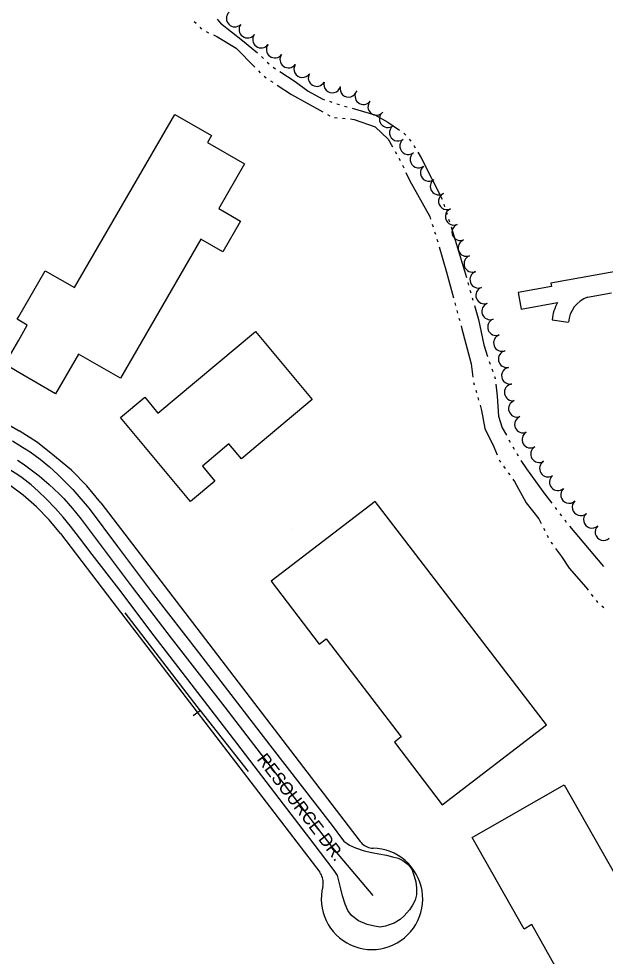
# Model space of a CAD drawing. Extents: x -25029 to 2274964, y -81170 to 687028.
# Drawn here: x -9748 to -9054, y -67535 to -66426 of the extents above; entities that cross this region are included whole.
import ezdxf

# ---------------------------------------------------------------- set-up
doc = ezdxf.new("R2010")
doc.units = 0
for name, color, linetype in [('81911BEA - RW_X_Fee_RW', 7, 'Continuous'), ('AP_X_Lights', 7, 'Continuous'), ('BLDG', 7, 'Continuous'), ('GE_X_CL_2000', 7, 'Continuous'), ('GK_Visualization', 7, 'Continuous'), ('PV_X_EOP', 7, 'Continuous'), ('ROAD', 7, 'Continuous'), ('ROAD-NAME', 7, 'Continuous'), ('TREES', 7, 'Continuous'), ('WALL', 7, 'Continuous'), ('WATER', 7, 'Continuous')]:
    doc.layers.add(name, color=color, linetype=linetype)

msp = doc.modelspace()

# ---------------------------------------------------------------- linework, layer by layer
at = {"layer": '81911BEA - RW_X_Fee_RW'}
for p, q in [((-9880.4, -66837.1), (-9747.9, -66913.8)), ((-9651.2, -66998.8), (-9571.2, -67103.3)), ((-9698.8, -67035.3), (-9636.9, -67116.3)), ((-9571.2, -67103.3), (-9344.5, -67399.7)), ((-9636.9, -67116.3), (-9392.1, -67436.1))]:
    msp.add_line(p, q, dxfattribs=at)
for points in [[(-9651.2, -66998.8), (-9667.7, -66978.9), (-9685.8, -66960.3), (-9696.9, -66951.3), (-9705.9, -66943.7), (-9726, -66927.7), (-9747.9, -66913.8)], [(-9698.8, -67035.3), (-9712.4, -67019), (-9727.2, -67003.8), (-9743.1, -66989.8), (-9760.1, -66977.1), (-9778, -66965.7)], [(-9382.1, -67497.8), (-9380.1, -67500.9), (-9379.3, -67502.2), (-9376.1, -67506.3), (-9372.6, -67510.1), (-9368.7, -67513.6), (-9364.6, -67516.8), (-9360.2, -67519.5), (-9355.6, -67521.9), (-9350.8, -67523.9), (-9345.8, -67525.5), (-9340.7, -67526.6), (-9335.6, -67527.3), (-9330.4, -67527.5), (-9325.2, -67527.3), (-9320, -67526.6), (-9315, -67525.5), (-9310, -67523.9), (-9305.2, -67522), (-9300.6, -67519.6), (-9296.2, -67516.8), (-9292, -67513.7), (-9288.2, -67510.2), (-9284.6, -67506.4), (-9281.4, -67502.3), (-9278.6, -67497.9), (-9276.2, -67493.3), (-9274.1, -67488.5), (-9272.5, -67483.6), (-9271.4, -67478.5), (-9270.6, -67473.4), (-9270.3, -67468.2), (-9270.5, -67463), (-9271.1, -67457.8), (-9272.2, -67452.7), (-9273.7, -67447.8), (-9275.6, -67442.9), (-9277.9, -67438.3), (-9280.7, -67433.9), (-9283.8, -67429.7), (-9287.2, -67425.8), (-9291, -67422.2), (-9295, -67419), (-9299.4, -67416.1), (-9303.9, -67413.6), (-9308.7, -67411.5), (-9313.6, -67409.9), (-9318.7, -67408.6), (-9323.8, -67407.9), (-9329, -67407.5)], [(-9344.5, -67399.7), (-9343.3, -67401), (-9342, -67402.3), (-9340.7, -67403.4), (-9339.2, -67404.5), (-9337.6, -67405.3), (-9336, -67406.1), (-9334.3, -67406.7), (-9332.6, -67407.1), (-9330.8, -67407.4), (-9329, -67407.5)], [(-9388.6, -67453.1), (-9388.2, -67451.3), (-9388, -67449.5), (-9388, -67447.8), (-9388.1, -67446), (-9388.4, -67444.2), (-9388.9, -67442.5), (-9389.5, -67440.8), (-9390.2, -67439.2), (-9391.1, -67437.6), (-9392.1, -67436.1)], [(-9388.6, -67453.1), (-9389.6, -67458.1), (-9390.2, -67463.2), (-9390.3, -67468.4), (-9390, -67473.5), (-9389.3, -67478.6), (-9388.1, -67483.6), (-9386.5, -67488.5), (-9384.5, -67493.3), (-9382.1, -67497.8)]]:
    msp.add_lwpolyline(points, dxfattribs=at)
at = {"layer": 'AP_X_Lights'}
for p, q in [((-8837, -66688.4), (-9118.7, -66739)), ((-9118, -66743), (-9157.2, -66750)), ((-9118.7, -66739), (-9118, -66743)), ((-9157.2, -66750), (-9153.6, -66769.7)), ((-9075.2, -66755.6), (-9046.8, -66750.5)), ((-9153.6, -66769.7), (-9110.8, -66762)), ((-9117.3, -66782.3), (-9098, -66785.3))]:
    msp.add_line(p, q, dxfattribs=at)
for radius, start, end in [(54.4, 150.9526, 173.596), (34.9, 110.1221, 174.8249)]:
    msp.add_arc((-9063.2, -66788.4), radius, start, end, dxfattribs=at)
at = {"layer": 'BLDG'}
for points in [[(-9748.4, -66778.3), (-9717.1, -66724.3), (-9682.4, -66744.3), (-9563.8, -66539.3), (-9520.4, -66564.4), (-9525.1, -66572.5), (-9481.1, -66598), (-9511.6, -66650.8), (-9486, -66665.7), (-9506.9, -66701.9), (-9532.7, -66687), (-9627.9, -66851.6), (-9677.5, -66822.9)], [(-9748.4, -66783), (-9750.4, -66781.8), (-9748.4, -66778.3)], [(-9748.4, -66806.3), (-9738.3, -66788.8), (-9748.4, -66783)], [(-9748.4, -66844.6), (-9764.9, -66835), (-9748.4, -66806.3)], [(-9677.5, -66822.9), (-9704.7, -66869.8), (-9748.4, -66844.6)]]:
    msp.add_lwpolyline(points, dxfattribs=at)
for points in [[(-9401, -66876.6), (-9484.9, -66946.8), (-9499.6, -66929.3), (-9531, -66955.5), (-9516.2, -66973.3), (-9545, -66997.4), (-9628.1, -66898.1), (-9599.2, -66873.9), (-9583.6, -66892.7), (-9468.3, -66796.2)], [(-9449.8, -67091.7), (-9392.7, -67166.1), (-9384.6, -67159.9), (-9295.7, -67275.8), (-9303.8, -67282), (-9247.1, -67356.1), (-9124, -67261.8), (-9326.6, -66997.3)], [(-9102.8, -67332.8), (-8952.7, -67597.1), (-9060.2, -67658.2), (-9120.9, -67551.3), (-9113.4, -67547), (-9141.2, -67498), (-9150.3, -67503.2), (-9211.9, -67394.8)]]:
    msp.add_lwpolyline(points, close=True, dxfattribs=at)
at = {"layer": 'GE_X_CL_2000'}
msp.add_lwpolyline([(-9749.8, -66948.4), (-9743.3, -66952.8), (-9736.8, -66957.4), (-9730.5, -66962.2), (-9724.3, -66967.1), (-9718.2, -66972.2), (-9712.2, -66977.4), (-9706.4, -66982.8), (-9700.7, -66988.4), (-9695.2, -66994), (-9689.8, -66999.9), (-9684.6, -67005.8), (-9679.5, -67011.9), (-9674.5, -67018.1), (-9614.3, -67098.8), (-9568, -67158.9), (-9504.6, -67240.9), (-9440.5, -67324), (-9377.2, -67407.1), (-9329.3, -67463.4)], dxfattribs=at)
at = {"layer": 'GK_Visualization'}
for p, q in [((-9425.1, -67030), (-9425.1, -67030.2)), ((-9425, -67030.1), (-9425.1, -67030.1))]:
    msp.add_line(p, q, dxfattribs=at)
at = {"layer": 'PV_X_EOP'}
msp.add_line((-9755.9, -66925.6), (-9748.4, -66930.3), dxfattribs=at)
at = {"layer": 'ROAD'}
for points in [[(-9748.4, -66930.3), (-9744.1, -66932.9), (-9734.7, -66938.8), (-9723.1, -66947.2), (-9711.9, -66956.3), (-9702.3, -66965.5), (-9684.2, -66983.2), (-9665.2, -67005.6), (-9631.4, -67050.6), (-9588.8, -67107.4), (-9535.7, -67176), (-9451.3, -67285.7), (-9377.6, -67380.9), (-9366.4, -67395.7), (-9363.6, -67399.2), (-9357.1, -67404.1), (-9349.9, -67407.3), (-9339.7, -67410.6), (-9330.7, -67412.7), (-9322.2, -67414.3), (-9313.3, -67415.9), (-9306, -67417.7), (-9299.5, -67419.3), (-9293.7, -67422), (-9287.6, -67426.8), (-9283.2, -67432.5), (-9280.4, -67440.7), (-9278.5, -67447.4), (-9277.6, -67454.4), (-9277.8, -67462.8), (-9279.4, -67469), (-9282.4, -67475.1), (-9286.1, -67480.7), (-9292.3, -67487.6), (-9297.1, -67492.1), (-9304.2, -67496.1), (-9309.9, -67498.4), (-9314.3, -67499.8), (-9320.7, -67500.9), (-9327.5, -67500), (-9335.9, -67498), (-9346.3, -67493.6), (-9354.6, -67487.2), (-9358.8, -67481.4), (-9362.1, -67473.8), (-9365.4, -67463.9), (-9367.3, -67455.5), (-9369.4, -67446.3), (-9371.3, -67439.7), (-9374.9, -67433.8), (-9398.7, -67402.9), (-9440.2, -67348.9), (-9490.2, -67283.2), (-9540.2, -67218.2), (-9588, -67156.3), (-9630, -67100.8), (-9661.3, -67060.1), (-9676.6, -67040.2), (-9687, -67026.5), (-9695.6, -67016), (-9704.8, -67005.7), (-9715.6, -66994.5), (-9725.3, -66985.1), (-9733.5, -66977.5), (-9744.5, -66969.2), (-9748.4, -66966.7)], [(-9748.4, -66966.7), (-9760.1, -66959)]]:
    msp.add_lwpolyline(points, dxfattribs=at)
at = {"layer": 'TREES'}
for centre, start, end in [((-9492.6, -66425.8), 133.8642, 313.8642), ((-9477.6, -66438.9), 143.8265, 323.8265), ((-9461.5, -66450.7), 143.8265, 323.8265), ((-9445.3, -66462.5), 143.8265, 323.8265), ((-9429.2, -66474.3), 143.8265, 323.8265), ((-9412.7, -66485.7), 146.678, 326.678), ((-9395.7, -66496.2), 150.2014, 330.2014), ((-9377.4, -66503.8), 164.3484, 344.3484), ((-9358.1, -66508.9), 166.0305, 346.0305), ((-9340.5, -66517.6), 141.4431, 321.4431), ((-9325.1, -66530.3), 139.7153, 319.7153), ((-9311.6, -66544.9), 125.5934, 305.5934), ((-9299.7, -66560.9), 127.598, 307.598), ((-9287.5, -66576.8), 127.598, 307.598), ((-9275.3, -66592.6), 127.598, 307.598), ((-9263.1, -66608.5), 127.598, 307.598), ((-9251.3, -66624.6), 124.5908, 304.5908), ((-9241.6, -66642), 113.8865, 293.8865), ((-9233.5, -66660.3), 113.8865, 293.8865), ((-9225.7, -66678.7), 112.1898, 292.1898), ((-9218.4, -66697.3), 110.4894, 290.4894), ((-9211.4, -66716.1), 110.4894, 290.4894), ((-9204.4, -66734.8), 110.4894, 290.4894), ((-9197.4, -66753.5), 110.4894, 290.4894), ((-9190.4, -66772.3), 110.4894, 290.4894), ((-9183.4, -66791), 110.4894, 290.4894), ((-9176.4, -66809.7), 110.4894, 290.4894), ((-9170.8, -66828.9), 102.3173, 282.3173), ((-9167, -66848.5), 99.7474, 279.7474), ((-9163.6, -66868.2), 99.6143, 279.6143), ((-9158.7, -66887.5), 109.0666, 289.0666), ((-9151.5, -66906.2), 112.5745, 292.5745), ((-9142.7, -66924.1), 119.9434, 299.9434), ((-9132.5, -66941.3), 121.615, 301.615), ((-9122, -66958.3), 121.615, 301.615), ((-9110.3, -66974.5), 130.45, 310.45), ((-9097, -66989.4), 132.6924, 312.6924), ((-9083.4, -67004.1), 132.6924, 312.6924), ((-9069.9, -67018.8), 132.6924, 312.6924), ((-9056.3, -67033.5), 132.6924, 312.6924)]:
    msp.add_arc(centre, 10, start, end, dxfattribs=at)
at = {"layer": 'WALL'}
msp.add_line((-9534, -67244.4), (-9476.9, -67316.9), dxfattribs=at)
msp.add_lwpolyline([(-9622.7, -67129), (-9533.5, -67244.9), (-9542, -67250.9)], dxfattribs=at)
at = {"layer": 'WATER'}
for p, q in [((-9540.6, -66429.4), (-9538.4, -66431.6)), ((-9534.1, -66436.1), (-9532, -66438.4)), ((-9526.5, -66441.4), (-9523.7, -66442.7)), ((-9461.2, -66471), (-9458.9, -66473.1)), ((-9464.7, -66487.7), (-9462.5, -66490)), ((-9447.1, -66483.4), (-9444.6, -66485.3)), ((-9457.9, -66494.1), (-9455.5, -66496.1)), ((-9450.3, -66499.6), (-9447.7, -66501.3)), ((-9380.7, -66523.8), (-9377.7, -66524.8)), ((-9371.8, -66526.7), (-9368.8, -66527.6)), ((-9362.8, -66529.5), (-9359.8, -66530.3)), ((-9383.1, -66539.4), (-9380.4, -66540.9)), ((-9374.6, -66543), (-9371.5, -66543.3)), ((-9365.3, -66543.9), (-9362.2, -66544.2)), ((-9292.5, -66561.6), (-9290.4, -66564)), ((-9286.3, -66568.7), (-9284.3, -66571)), ((-9280.8, -66576.2), (-9279.2, -66578.9)), ((-9303, -66583.1), (-9301.5, -66585.9)), ((-9298.4, -66591.3), (-9296.9, -66594)), ((-9294.1, -66599.6), (-9292.8, -66602.4)), ((-9245.4, -66645.7), (-9244.4, -66648.7)), ((-9242.5, -66654.6), (-9241.5, -66657.6)), ((-9239.6, -66663.5), (-9238.6, -66666.5)), ((-9259, -66669.2), (-9258.1, -66672.2)), ((-9253.5, -66687.1), (-9252.6, -66690.1)), ((-9216.9, -66738.3), (-9216.1, -66741.3)), ((-9214.4, -66747.3), (-9213.5, -66750.3)), ((-9232.3, -66762.3), (-9231.5, -66765.3)), ((-9211.8, -66756.3), (-9210.9, -66759.3)), ((-9229.8, -66771.4), (-9229, -66774.4)), ((-9227.4, -66780.4), (-9226.5, -66783.4)), ((-9191.6, -66831.7), (-9190.6, -66834.7)), ((-9188.5, -66840.6), (-9187.5, -66843.5)), ((-9210.2, -66856.5), (-9209.4, -66859.5)), ((-9207.6, -66865.5), (-9206.8, -66868.5)), ((-9205.1, -66874.5), (-9204.2, -66877.5)), ((-9168.2, -66924.4), (-9166.7, -66927.2)), ((-9163.6, -66932.6), (-9162, -66935.3)), ((-9158.9, -66940.7), (-9157.3, -66943.4)), ((-9174.7, -66955.7), (-9172.8, -66958.3)), ((-9169.1, -66963.3), (-9167.3, -66965.8)), ((-9113.7, -67004.4), (-9111.8, -67006.8)), ((-9108, -67011.8), (-9106.1, -67014.3)), ((-9102.3, -67019.2), (-9100.4, -67021.7)), ((-9127.3, -67028.9), (-9125.9, -67031.7)), ((-9096.6, -67026.7), (-9056.2, -67074.4)), ((-9123.2, -67037.3), (-9121.8, -67040.1)), ((-9118.6, -67045.5), (-9116.7, -67048)), ((-9070.9, -67107.2), (-9068.9, -67109.6)), ((-9058.2, -67120.9), (-9055.8, -67122.9))]:
    msp.add_line(p, q, dxfattribs=at)
for points in [[(-9513.4, -66426.6), (-9509.8, -66431.4), (-9483.7, -66452), (-9465.9, -66466.6), (-9465.7, -66466.7)], [(-9518, -66445.3), (-9514, -66447.3), (-9491, -66461), (-9469.1, -66483.3)], [(-9454.3, -66477.4), (-9452.1, -66479.4), (-9452, -66479.5)], [(-9439.4, -66488.8), (-9421.4, -66500.5), (-9405.8, -66512), (-9389.4, -66521.1), (-9386.7, -66522)], [(-9442.4, -66504.7), (-9425.6, -66515.7), (-9388.5, -66536.3)], [(-9353.8, -66532.1), (-9327.1, -66539.9), (-9311.5, -66548.6), (-9297.6, -66558)], [(-9355.9, -66544.8), (-9351.5, -66545.3), (-9326.5, -66553.9), (-9311.2, -66568.8), (-9306.1, -66577.7)], [(-9276, -66584.2), (-9272.1, -66590.7), (-9247.3, -66639.7), (-9247.3, -66639.8)], [(-9290.1, -66608.1), (-9285.7, -66617.8), (-9261.9, -66660.2), (-9260.9, -66663.3)], [(-9236.7, -66672.5), (-9235.9, -66675), (-9220.8, -66724.4), (-9218.6, -66732.3)], [(-9256.2, -66678.2), (-9255.9, -66679.2), (-9255.3, -66681.1)], [(-9250.8, -66696.1), (-9242, -66725.9), (-9234, -66756.3)], [(-9209.2, -66765.3), (-9204.3, -66782.1), (-9197.9, -66811.9), (-9193.6, -66825.8)], [(-9224.9, -66789.5), (-9223.9, -66793), (-9212.8, -66834.6), (-9211.1, -66850.3)], [(-9185.4, -66849.4), (-9184.6, -66851.7), (-9184.5, -66852.4)], [(-9183.8, -66858.6), (-9182.3, -66872.7), (-9180.5, -66896.6), (-9176.3, -66910.3), (-9171.3, -66919)], [(-9202.5, -66883.5), (-9200.8, -66889.6), (-9196.6, -66910.9), (-9186, -66932.6), (-9182.1, -66942.1)], [(-9179.8, -66947.9), (-9179, -66949.8), (-9178.4, -66950.7)], [(-9154, -66948.7), (-9147.5, -66958.8), (-9126.9, -66987.2), (-9117.5, -66999.4)], [(-9163.6, -66970.9), (-9161.5, -66973.8), (-9148, -66998.8), (-9132.8, -67017.8), (-9130, -67023.3)], [(-9113, -67053), (-9106, -67062.5), (-9097, -67076.3), (-9077.4, -67098.8), (-9074.7, -67102.2)], [(-9065.1, -67114.6), (-9063.9, -67116.1), (-9063, -67116.9)]]:
    msp.add_lwpolyline(points, dxfattribs=at)

# ---------------------------------------------------------------- texts
at = {"layer": 'ROAD-NAME'}
msp.add_text('RESOURCE DR.', height=14.99, rotation=307.5789, dxfattribs=at).set_placement((-9467.3, -67302.6))

doc.saveas('drawing.dxf')
